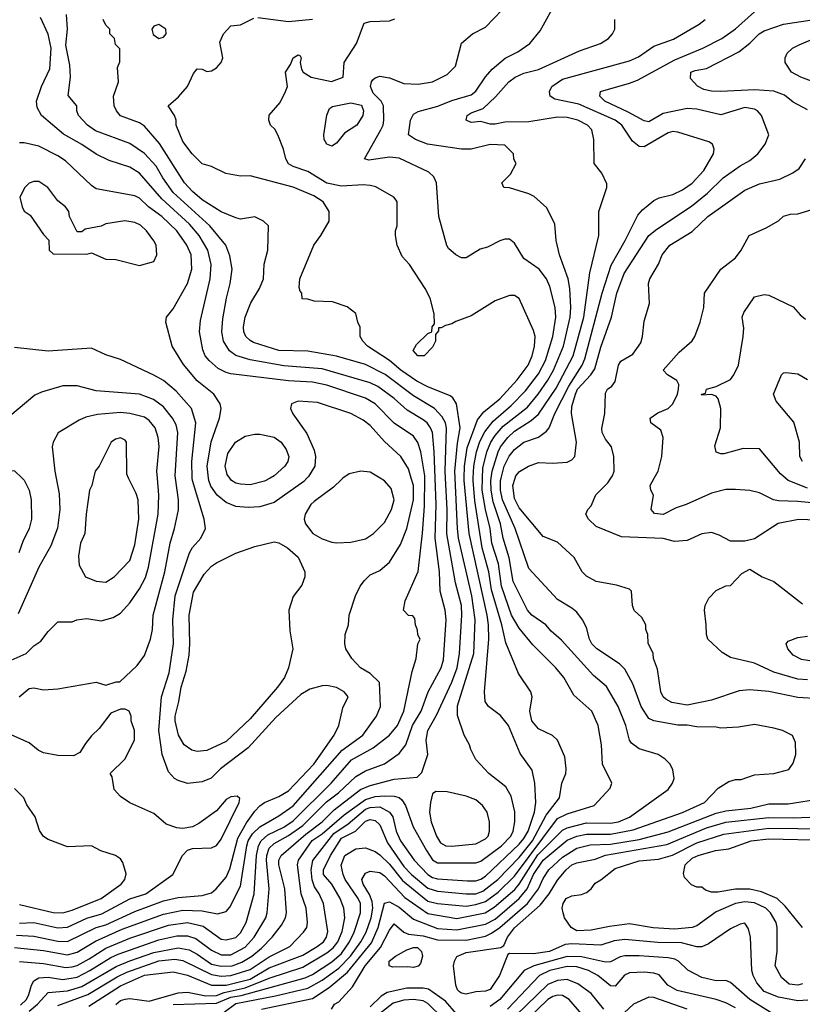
# Model space of a CAD drawing. Header units: inches. Extents: x 1793389 to 1900389, y 320802 to 470796.
# Tile 692 of 752: x 1875091 to 1878349, y 437810 to 441909. Entities that reach past the tile are written whole.
import ezdxf

# ---------------------------------------------------------------- set-up
doc = ezdxf.new("R2010")
doc.units = ezdxf.units.IN
doc.header["$MEASUREMENT"] = 0
doc.layers.add('B8473', color=7, linetype='Continuous')
doc.layers.add('B8474', color=7, linetype='Continuous')

msp = doc.modelspace()

# ---------------------------------------------------------------- linework, layer by layer
at = {"layer": 'B8473', "color": 2}
for points, elevation in [([(1875030, 439231.3), (1875118, 439270), (1875150, 439302), (1875179, 439321), (1875210, 439362), (1875250, 439402), (1875310, 439402), (1875328.9, 439411.1), (1875370, 439416), (1875430, 439406), (1875480.2, 439419.8), (1875510, 439438), (1875550, 439481), (1875590, 439538.8), (1875614, 439586), (1875627.8, 439630), (1875667.8, 439850), (1875669.6, 439930), (1875664, 440000)], 354), ([(1875070, 438046.3), (1875190, 438034.3), (1875290, 438016), (1875330, 438027.4), (1875407.2, 438072.8), (1875517.3, 438122.7), (1875690, 438185.2), (1875770, 438201.7), (1875850, 438199.5), (1875914.2, 438185.8), (1875950, 438196.3), (1875966.2, 438213.8), (1876010, 438301), (1876036.4, 438470), (1876041.5, 438490), (1876060, 438520), (1876090, 438548.9), (1876170, 438594), (1876230, 438635.8), (1876432.7, 438867.3), (1876519.3, 438930), (1876576, 439010), (1876592.3, 439050), (1876589.2, 439150), (1876550, 439186.6), (1876509, 439210), (1876474, 439250), (1876448.7, 439290), (1876444, 439310), (1876445.2, 439350), (1876459, 439390), (1876462, 439430), (1876488.7, 439510), (1876508.7, 439550), (1876525.6, 439574.4), (1876550, 439598), (1876590, 439616), (1876630, 439651), (1876676.6, 439723.4), (1876702.9, 439790), (1876730.9, 439910), (1876729.7, 439970), (1876721.1, 440000)], 342), ([(1875077.5, 438097.5), (1875150, 438093.1), (1875250, 438072.9), (1875290, 438071.6), (1875410, 438128.9), (1875450, 438140.2), (1875570, 438196.5), (1875690, 438240.3), (1875750, 438254.9), (1875850, 438263.1), (1875890, 438273.4), (1875909.3, 438290), (1875950, 438338.8), (1875965.6, 438374.4), (1875998.9, 438501.1), (1876034.6, 438565.4), (1876070, 438613.4), (1876090, 438636.3), (1876110, 438650.5), (1876170, 438675.5), (1876210, 438699.1), (1876315.1, 438810), (1876399.5, 438930), (1876419.5, 438970), (1876436.5, 439043.5), (1876458, 439090), (1876442, 439110), (1876410, 439129), (1876370, 439137.2), (1876350, 439136), (1876298.5, 439121.5), (1876260.9, 439099.1), (1876156.7, 439003.3), (1876042, 438878), (1875926.8, 438790), (1875888.1, 438751.9), (1875850, 438736), (1875790, 438729.2), (1875750, 438741.2), (1875735.3, 438750), (1875710, 438778), (1875683.7, 438850), (1875669.6, 438950.3), (1875680.7, 439090), (1875713.3, 439190), (1875731.3, 439310), (1875727.8, 439410), (1875738, 439510), (1875798, 439690), (1875810, 439711), (1875845.2, 439750), (1875864, 439790), (1875859, 439830), (1875809.7, 439990), (1875809.5, 440000)], 346), ([(1875243, 440000), (1875255.2, 439935.2), (1875258, 439870), (1875247.9, 439792.1), (1875220.9, 439719.1), (1875170.6, 439630), (1875084.5, 439435.5)], 354), ([(1875101.9, 440000), (1875110, 439992), (1875130.6, 439950.6), (1875138.8, 439910), (1875140.7, 439830), (1875130.7, 439790), (1875103.4, 439736.6), (1875087.3, 439690)], 350), ([(1875089.2, 439090), (1875130, 439124), (1875150, 439126.8), (1875190, 439118.8), (1875250, 439122.8), (1875410, 439151), (1875450, 439138), (1875492, 439152), (1875508, 439152), (1875580.2, 439219.8), (1875610, 439262), (1875636, 439330), (1875643.7, 439370), (1875647, 439430), (1875694.7, 439610), (1875717.6, 439730), (1875735.6, 439790), (1875751.5, 439868.5), (1875751.6, 439910), (1875739, 440000)], 350), ([(1875090, 437988.2), (1875190, 437979.6), (1875283.4, 437963.4), (1875310, 437965.2), (1875330, 437971.6), (1875380.2, 437999.8), (1875450, 438044), (1875550, 438085.5), (1875710, 438139.6), (1875789.8, 438150.2), (1875854.5, 438134.5), (1875930, 438081.3), (1875950, 438077.6), (1875990, 438088.5), (1876010, 438107.7), (1876033.3, 438150), (1876066.6, 438270), (1876076.4, 438430), (1876084.7, 438470), (1876095.8, 438490), (1876124.5, 438515.5), (1876190, 438547.9), (1876230, 438573.1), (1876387.8, 438730), (1876472.3, 438827.7), (1876562.2, 438877.7), (1876630, 438930.5), (1876663.6, 438970), (1876689.6, 439030), (1876724.7, 439195.3), (1876742, 439250), (1876748, 439310), (1876758, 439330), (1876748.4, 439348.4), (1876747.3, 439367.3), (1876738, 439390), (1876736.4, 439416.4), (1876727.3, 439427.3), (1876710, 439428), (1876688, 439450), (1876695.3, 439490), (1876750, 439612), (1876768.3, 439771.7), (1876775.8, 439884.2), (1876777.1, 440000)], 338), ([(1875094.1, 437805.9), (1875119.7, 437830), (1875129.7, 437850), (1875139.7, 437890), (1875150, 437907.7), (1875170, 437919.5), (1875210, 437923.1), (1875270, 437912.7), (1875330, 437923.2), (1875382.9, 437950), (1875470, 438005.2), (1875501.3, 438018.7), (1875670, 438077.7), (1875745.7, 438094.3), (1875790, 438094.6), (1875823.6, 438083.6), (1875890, 438035.3), (1875930, 438016), (1875970, 438016), (1876030, 438047.4), (1876066.6, 438090), (1876115.6, 438170), (1876121.6, 438190), (1876129.7, 438290), (1876118, 438410), (1876119.2, 438430), (1876130, 438459.3), (1876150, 438479.5), (1876210, 438512.6), (1876270, 438554), (1876367.6, 438652.4), (1876417.6, 438690), (1876490, 438758.4), (1876530, 438782.4), (1876609.7, 438810.3), (1876670, 438854), (1876698.4, 438890), (1876726.6, 438970), (1876762.4, 439030), (1876791.8, 439110), (1876845.1, 439210), (1876855.6, 439244.4), (1876866, 439410), (1876861.6, 439450), (1876841.6, 439530), (1876838, 439610), (1876821, 439750), (1876825.1, 439890), (1876820.5, 440000)], 334), ([(1875130, 437780.8), (1875164.7, 437810), (1875210, 437859.3), (1875290, 437865.5), (1875350, 437883.6), (1875492.2, 437967.8), (1875550, 437991.3), (1875650, 438025.2), (1875750, 438045.2), (1875796.4, 438036.4), (1875830, 438018.9), (1875890, 437976.9), (1875930, 437968.2), (1875976, 437970), (1876015.1, 437984.9), (1876056.9, 438010), (1876096.9, 438043.1), (1876142, 438090), (1876181.1, 438138.9), (1876197.6, 438170), (1876201.6, 438190), (1876194.7, 438290), (1876169.7, 438390), (1876169.7, 438410), (1876179.6, 438430), (1876281.9, 438518.1), (1876350, 438569), (1876400.2, 438619.8), (1876510, 438704.6), (1876550, 438720.9), (1876650, 438746.7), (1876745.2, 438754.8), (1876765.2, 438774.8), (1876789.3, 438850), (1876782.9, 438910), (1876789.6, 438950), (1876826, 439014), (1876890, 439150.7), (1876912.4, 439210), (1876922, 439270), (1876931.1, 439430), (1876929.7, 439470), (1876904.9, 439564.9), (1876868.7, 439768.7), (1876869.8, 439870.2), (1876862.9, 440000)], 330), ([(1875250, 437805.3), (1875374, 437850), (1875496.2, 437923.8), (1875536.6, 437943.4), (1875670, 437990.2), (1875737.1, 437997.1), (1875770, 437991.6), (1875890, 437933.4), (1875930, 437927.1), (1875970, 437930.2), (1876050, 437954.9), (1876130, 438007.7), (1876215.1, 438050), (1876272.7, 438110), (1876286, 438130), (1876289.6, 438150), (1876283.6, 438210), (1876263, 438270), (1876247.6, 438390), (1876251.5, 438410), (1876307.9, 438492.1), (1876350, 438520.2), (1876442, 438598), (1876530, 438662.4), (1876570, 438674.9), (1876610, 438678.3), (1876650, 438676.4), (1876670.3, 438670.3), (1876681.3, 438661.3), (1876697.4, 438637.4), (1876728.9, 438548.9), (1876784.4, 438450), (1876810, 438410.6), (1876830, 438398.4), (1876990, 438398.4), (1877010, 438406.4), (1877096.9, 438470), (1877135.1, 438510), (1877145.6, 438530), (1877151.6, 438570), (1877151.7, 438611.7), (1877136.6, 438676.6), (1877114.7, 438714.7), (1877044, 438770), (1876989.4, 438829.4), (1876969, 438870), (1876964, 438890), (1876941.2, 438930), (1876912.7, 439012.7), (1876912.7, 439052.7), (1876981.1, 439270), (1876987.1, 439410), (1876973.1, 439510), (1876918, 439750), (1876913.3, 439790), (1876903.2, 440000)], 326), ([(1875397.8, 440000), (1875391, 439970), (1875381, 439950), (1875367.3, 439850), (1875362.8, 439770), (1875344, 439730), (1875335.3, 439675.3), (1875338, 439638), (1875364.7, 439590), (1875410, 439570.8), (1875450, 439567.3), (1875484, 439590), (1875550, 439658), (1875570, 439722), (1875587.3, 439830), (1875583.7, 439910), (1875575.9, 439935.9), (1875544.5, 440000)], 358), ([(1875378.5, 437801.5), (1875510, 437886.3), (1875610, 437931.2), (1875730, 437944.9), (1875790, 437931.5), (1875889.2, 437889.2), (1875950, 437889.4), (1876050, 437914.5), (1876130, 437961.3), (1876270, 438014.6), (1876329.5, 438050), (1876355.1, 438070), (1876367.8, 438090), (1876373, 438113), (1876355.6, 438230), (1876337.6, 438270), (1876318.2, 438298.2), (1876307.8, 438327.8), (1876303.9, 438370), (1876311.8, 438408.2), (1876399, 438521), (1876458.4, 438561.6), (1876530, 438621.6), (1876550, 438629.2), (1876590, 438631.4), (1876630.2, 438610.2), (1876643.7, 438590), (1876657.6, 438530), (1876675.8, 438490), (1876732.4, 438410), (1876790.4, 438350), (1876810, 438337.4), (1876830, 438331.7), (1876955.6, 438324.4), (1876990, 438324.2), (1877010, 438330.4), (1877030, 438343.7), (1877170, 438476.5), (1877190, 438499.5), (1877207.1, 438530), (1877234.3, 438610), (1877239.6, 438650), (1877235.1, 438730), (1877224.1, 438784.1), (1877173.8, 438853.8), (1877125.2, 438970), (1877091.7, 439011.7), (1877042, 439050), (1877029.2, 439070), (1877025.2, 439110), (1877044, 439330), (1877042.6, 439390), (1877037.2, 439430), (1876961.5, 439770), (1876941.6, 439990), (1876941.8, 440000)], 322), ([(1875490.7, 437809.3), (1875510, 437825.7), (1875530, 437831.8), (1875550, 437834), (1875630, 437823.2), (1875750, 437858), (1875790, 437860.5), (1875865.5, 437845.5), (1875910, 437847), (1875941.6, 437858.4), (1876030, 437878.1), (1876130, 437919.2), (1876270, 437964), (1876370, 438023.6), (1876395.6, 438044.4), (1876414.7, 438070), (1876433.4, 438113.4), (1876444.2, 438170), (1876439.6, 438210), (1876425.6, 438250), (1876389.8, 438309.8), (1876355.6, 438350), (1876355.6, 438370), (1876384.7, 438430), (1876430, 438501.1), (1876489, 438531), (1876530, 438572), (1876550, 438579.5), (1876570, 438574.4), (1876590, 438556.3), (1876621.7, 438481.7), (1876690, 438383.1), (1876722, 438350), (1876790, 438292.9), (1876830, 438280.2), (1876950, 438270.3), (1876990, 438270.2), (1877019.3, 438280.7), (1877081.1, 438330), (1877170, 438420.9), (1877226, 438490), (1877282.9, 438597.1), (1877338, 438670), (1877347, 438730), (1877363.7, 438770), (1877366, 438790), (1877360.2, 438840.2), (1877329.3, 438909.3), (1877309.3, 438929.3), (1877250, 438956), (1877222.9, 438990), (1877215.1, 439030), (1877224, 439090), (1877219, 439110), (1877166.8, 439186.8), (1877114.5, 439314.5), (1877098.3, 439390), (1877055.2, 439535.2), (1877043.9, 439610), (1877016.1, 439710), (1876985.6, 439905.6), (1876978, 439990), (1876978.5, 440000)], 318), ([(1875730, 437808.5), (1875910, 437814.3), (1875970, 437839.1), (1876013.2, 437846.8), (1876279.8, 437920.2), (1876310, 437934), (1876390, 437986.5), (1876430, 438021.7), (1876463.5, 438070), (1876483.5, 438110), (1876509.7, 438190), (1876509.6, 438230), (1876500.5, 438250), (1876446.3, 438330), (1876436.9, 438350), (1876429.7, 438389.7), (1876444.5, 438430), (1876490, 438457.3), (1876530, 438460.7), (1876570, 438445.5), (1876590, 438432.4), (1876630, 438393.7), (1876684.9, 438324.9), (1876790, 438239.6), (1876830, 438229), (1876950, 438219), (1876990, 438224.7), (1877030, 438238.5), (1877082.8, 438277.2), (1877150, 438343.1), (1877330, 438583.7), (1877370, 438602.6), (1877482.5, 438637.5), (1877548.7, 438710), (1877555.3, 438730), (1877517.2, 438810), (1877512.7, 438890), (1877499.3, 438970), (1877473.2, 439030), (1877397, 439097), (1877356, 439170), (1877322.7, 439210), (1877226.5, 439306.5), (1877170, 439376), (1877138.3, 439430), (1877096, 439550), (1877083.6, 439643.6), (1877056.8, 439730), (1877049.8, 439790), (1877029.8, 439869.8), (1877016.2, 439950), (1877017.6, 440000)], 314), ([(1876286.9, 440000), (1876273.3, 439986.7), (1876150, 439899.3), (1876090, 439880.9), (1876042, 439878), (1875990, 439882.9), (1875950, 439899.5), (1875912.3, 439930), (1875887.3, 439967.3), (1875878.7, 439990), (1875877.5, 440000)], 342), ([(1875942.8, 437777.2), (1875990, 437812.7), (1876155.3, 437844.7), (1876290, 437877.3), (1876350, 437910.2), (1876419.4, 437960.6), (1876467.4, 438010), (1876510.9, 438070), (1876533.3, 438110), (1876554, 438170), (1876560.8, 438210), (1876557.5, 438237.5), (1876546.5, 438266.5), (1876520.5, 438310), (1876515.6, 438330), (1876530, 438356.3), (1876550, 438364.4), (1876590, 438358.4), (1876610, 438344.9), (1876694.2, 438254.2), (1876790, 438187.7), (1876910, 438167.7), (1877028.9, 438191.1), (1877066.2, 438213.8), (1877151.9, 438288.1), (1877170.5, 438309.5), (1877248.1, 438431.9), (1877350, 438534.6), (1877370, 438544.9), (1877450, 438565.2), (1877550, 438563.6), (1877584, 438570), (1877630, 438588.5), (1877790, 438704.7), (1877808.7, 438730), (1877815.3, 438750), (1877810, 438786), (1877798, 438810), (1877778, 438830), (1877749.1, 438849.1), (1877670, 438873.2), (1877637, 438897), (1877629.6, 438909.6), (1877614.5, 438970), (1877582, 439050), (1877533.4, 439133.4), (1877479.1, 439179.1), (1877345.8, 439325.8), (1877303.3, 439363.3), (1877281.2, 439390), (1877222.7, 439430), (1877204.5, 439450), (1877145.4, 439570), (1877128.7, 439668.7), (1877103.1, 439750), (1877092.2, 439810), (1877062.3, 439902.3), (1877053.6, 439950), (1877052.8, 439990), (1877054.2, 440000)], 310), ([(1876133.1, 440000), (1876110, 439987), (1876050, 439972), (1876010, 439974.5), (1875990, 439979.5), (1875973.2, 439990), (1875966.1, 440000)], 338), ([(1876098, 437790), (1876310, 437833.4), (1876379.7, 437880.3), (1876456.1, 437943.9), (1876554.9, 438065.1), (1876583.8, 438130), (1876610, 438230.8), (1876630, 438237.1), (1876670, 438214.9), (1876730, 438164.2), (1876830, 438125.5), (1876910, 438120.2), (1877030, 438144), (1877070, 438164.9), (1877170, 438250.3), (1877202.7, 438290), (1877229.8, 438350), (1877269.8, 438410), (1877370, 438492.7), (1877410, 438510.2), (1877450, 438518), (1877550, 438518.2), (1877644.2, 438535.8), (1877850, 438608.8), (1877941.2, 438650), (1877999, 438710), (1878043.2, 438736.8), (1878070, 438746), (1878093.6, 438746.4), (1878150, 438764.7), (1878230, 438771), (1878292.9, 438787.1), (1878310, 438814), (1878322, 438850), (1878320.4, 438900.4), (1878308.4, 438928.4), (1878266, 438950), (1878230, 438959), (1878150, 438974), (1878083.1, 438963.1), (1878010, 438959), (1877990, 438964), (1877910, 438964.5), (1877870, 438972), (1877830, 438971.8), (1877730, 438989.4), (1877710, 438999.3), (1877678.4, 439050), (1877643.9, 439143.9), (1877610, 439205.2), (1877587.5, 439227.5), (1877494, 439290), (1877473.2, 439310), (1877462.7, 439330), (1877450, 439378), (1877434, 439410), (1877410, 439442), (1877390, 439459), (1877330, 439495.3), (1877210, 439624), (1877153.3, 439790), (1877100.3, 439910), (1877092, 439950), (1877092, 439990), (1877094.6, 440000)], 306), ([(1876436.6, 440000), (1876430, 439995.3), (1876397.5, 439962.5), (1876316.7, 439903.3), (1876302.8, 439890), (1876278.8, 439850), (1876274.8, 439830), (1876281, 439810), (1876311, 439770), (1876350, 439747.3), (1876390, 439734), (1876410, 439730.8), (1876470, 439734), (1876530, 439747.3), (1876564, 439770), (1876610, 439816), (1876639.3, 439870), (1876649.3, 439910), (1876636.6, 439956.6), (1876610, 439989), (1876591.8, 440000)], 346), ([(1878510, 439076), (1878330, 439087), (1878210, 439111.8), (1878130, 439119.5), (1878085.8, 439114.2), (1877970, 439076), (1877870, 439054.5), (1877806.2, 439066.2), (1877780.1, 439080.1), (1877769.2, 439090), (1877759.3, 439110), (1877745.6, 439205.6), (1877728.7, 439250), (1877728, 439270), (1877707.3, 439312.7), (1877706, 439350), (1877698, 439370), (1877698, 439390), (1877680.4, 439420.4), (1877649.3, 439449.3), (1877642, 439470), (1877638, 439530), (1877630, 439538), (1877574.6, 439554.6), (1877490, 439569.3), (1877450, 439592.7), (1877432.7, 439610), (1877399, 439670), (1877330, 439733.2), (1877270, 439757.2), (1877170, 439877), (1877150, 439915.3), (1877144.2, 439970), (1877153, 440000)], 302), ([(1878450, 439823.6), (1878332.5, 439827.5), (1878248.2, 439811.8), (1878150, 439748), (1878110, 439738), (1878050, 439738), (1878003.1, 439763.1), (1877970, 439774), (1877930, 439769), (1877870, 439741.2), (1877816.5, 439736.5), (1877770, 439749.2), (1877596.5, 439756.5), (1877490, 439799), (1877458, 439830), (1877448, 439850), (1877455.3, 439870), (1877470, 439884.7), (1877489.6, 439930.4), (1877538.9, 439981.1), (1877552.1, 440000)], 298), ([(1878490, 439888.2), (1878330, 439903), (1878250, 439905.6), (1878228.7, 439910), (1878170, 439939), (1878130, 439949), (1878070, 439953.2), (1878030, 439953.2), (1877970, 439938), (1877864.7, 439890), (1877823.4, 439876.6), (1877770, 439849.6), (1877732.9, 439852.9), (1877719, 439870), (1877728.7, 439930), (1877718, 439950), (1877715.3, 439970), (1877732.2, 440000)], 294), ([(1878370, 439958.7), (1878289.3, 439990), (1878278.4, 440000)], 290), ([(1878370, 439161.3), (1878330, 439163), (1878230, 439192), (1878150, 439229.5), (1878050, 439253.2), (1878014.8, 439274.8), (1877955.3, 439330), (1877949.3, 439349.3), (1877949.1, 439389.1), (1877941.2, 439450), (1877944, 439470), (1877959, 439501), (1877990, 439532), (1878030, 439552), (1878050, 439554), (1878096.4, 439603.6), (1878130, 439622), (1878182, 439590), (1878230.4, 439570.4), (1878350, 439477.3)], 298), ([(1878380.1, 439240.1), (1878345.8, 439245.8), (1878310, 439262.7), (1878289, 439290), (1878282, 439310), (1878290, 439322), (1878330, 439337.3), (1878370, 439342)], 294), ([(1875090, 438147.6), (1875150, 438150.3), (1875250, 438127.6), (1875290, 438130.3), (1875370, 438168.8), (1875433.5, 438186.5), (1875550, 438248.7), (1875616, 438270), (1875728.7, 438350), (1875768, 438430), (1875790, 438452), (1875810, 438458), (1875890, 438461), (1875910, 438471.3), (1875930, 438498), (1876004, 438650), (1876007.3, 438667.3), (1875996.4, 438676.4), (1875970, 438673.2), (1875950, 438662), (1875910, 438615.3), (1875837.3, 438562.7), (1875810, 438548.7), (1875770, 438542), (1875744.7, 438544.7), (1875700.2, 438560.2), (1875650, 438604), (1875550, 438649), (1875510, 438675.3), (1875484.7, 438704.7), (1875476.4, 438756.4), (1875468, 438770), (1875528.7, 438830), (1875569, 438910), (1875569, 438950), (1875555.3, 438990), (1875555.3, 439010), (1875546, 439030), (1875530, 439038), (1875510, 439038), (1875470, 439022), (1875422, 438958), (1875390, 438928), (1875364.5, 438895.5), (1875342, 438858), (1875315.3, 438844.7), (1875250, 438845.2), (1875190, 438857.2), (1875167.3, 438867.3), (1875130, 438899), (1875058, 438930)], 350), ([(1875090, 438225.5), (1875230, 438192), (1875270, 438190.4), (1875310, 438201.3), (1875429.7, 438250.3), (1875513.2, 438310), (1875529.2, 438330), (1875533.6, 438353.6), (1875520.2, 438400.2), (1875510, 438415.3), (1875489.4, 438429.4), (1875429.4, 438449.4), (1875390, 438469), (1875290, 438465.2), (1875210, 438495.3), (1875190, 438508), (1875173.6, 438533.6), (1875155.3, 438590), (1875120.2, 438640.2), (1875108, 438670), (1875070, 438708.7)], 354), ([(1876389, 437790), (1876402, 437810), (1876419.3, 437820.7), (1876476.9, 437883.1), (1876529.7, 437970), (1876593.3, 438046.7), (1876630, 438118.8), (1876650, 438144.7), (1876690.3, 438110.3), (1876710, 438101.6), (1876770, 438095.2), (1876830, 438078.3), (1876950, 438077.3), (1877030, 438094), (1877054.6, 438105.4), (1877089.9, 438130.1), (1877205.4, 438230), (1877251.1, 438290), (1877270, 438333), (1877293, 438370), (1877350, 438422.3), (1877410, 438460.3), (1877465.8, 438474.2), (1877550, 438476.5), (1877670, 438495.8), (1877790, 438527.6), (1877990, 438605.2), (1878030, 438614.6), (1878134.1, 438625.9), (1878210, 438644.9), (1878290, 438644.4), (1878430, 438666.4)], 302), ([(1878372.3, 437827.7), (1878330, 437824.5), (1878250, 437838.9), (1878190, 437863.5), (1878158.9, 437898.9), (1878143.6, 437930), (1878138.7, 437950), (1878132.7, 438090), (1878124.7, 438124.7), (1878110, 438148), (1878090, 438144), (1878050, 438124), (1877958.8, 438061.2), (1877930, 438049.3), (1877910, 438049.4), (1877845.3, 438065.3), (1877746.7, 438066.7), (1877610, 438079.7), (1877565.8, 438074.1), (1877510, 438055.6), (1877390, 438061.1), (1877361.4, 438058.6), (1877296, 438030), (1877230, 438019.6), (1877130, 438022), (1877122.8, 438017.2), (1877088.2, 437930), (1877048.8, 437871.2), (1877030, 437864.2), (1876990, 437861.6), (1876950, 437851.6), (1876930, 437855.6), (1876922, 437862), (1876914, 437870), (1876906.3, 437890), (1876896.9, 437970), (1876900.7, 437990), (1876911.2, 438008.8), (1876950, 438025.3), (1877094, 438046), (1877105.6, 438054.4), (1877121.6, 438090), (1877150, 438128.7), (1877257, 438223), (1877294.7, 438270), (1877330, 438327.3), (1877365.6, 438370), (1877390, 438390.3), (1877410, 438398.7), (1877486.2, 438413.8), (1877529.8, 438430.2), (1877784.9, 438475.1), (1877950, 438544), (1878030, 438567.9), (1878210, 438588), (1878310, 438585.8), (1878450, 438592.2)], 298), ([(1878350, 437895.4), (1878330, 437889.7), (1878294.3, 437894.3), (1878261.6, 437921.6), (1878236, 437970), (1878244.5, 438030), (1878243.7, 438130), (1878239.5, 438150), (1878215.6, 438190), (1878196.2, 438210), (1878150, 438232.3), (1878110, 438236.9), (1878070, 438229.7), (1877990, 438195.1), (1877910, 438137), (1877890, 438129.6), (1877817.2, 438122.8), (1877728.4, 438128.5), (1877630, 438144.2), (1877545.8, 438134.1), (1877470, 438118), (1877410, 438116.3), (1877387, 438130), (1877359.3, 438170), (1877352.7, 438190), (1877349.3, 438210), (1877353.2, 438230), (1877365.2, 438250), (1877390, 438262), (1877430, 438266.8), (1877450, 438274.8), (1877470, 438291), (1877486, 438314), (1877510, 438327.7), (1877570, 438375.3), (1877670, 438406.7), (1877750, 438413.7), (1877808.7, 438431.3), (1877910, 438482.4), (1878022.4, 438517.6), (1878210, 438543.6), (1878330, 438542.4), (1878490, 438537.3)], 294), ([(1878349.4, 438130), (1878278, 438218), (1878243.7, 438250), (1878178.4, 438278.4), (1878130, 438289.7), (1878070, 438289.7), (1877996.5, 438276.5), (1877970, 438277.2), (1877945.2, 438285.2), (1877930, 438298), (1877910, 438298), (1877887.3, 438307.3), (1877858, 438338), (1877854.6, 438354.6), (1877860.7, 438390), (1877890, 438417.6), (1877915.3, 438430), (1877988, 438450), (1878043.2, 438456.8), (1878135.3, 438490), (1878210, 438498.5), (1878450, 438493.6)], 290), ([(1878270, 437742), (1878130, 437829.6), (1878050, 437900.9), (1878030, 437909.4), (1877990, 437907), (1877930, 437920.9), (1877871.9, 437951.9), (1877832.7, 437990), (1877817.4, 437997.4), (1877790, 438003), (1877670, 438011.3), (1877610, 438011.3), (1877590, 438007.6), (1877550, 437987.3), (1877530, 437984.7), (1877430, 438007.6), (1877370, 438008.7), (1877230.7, 437970), (1877190.5, 437950), (1877090, 437829.6), (1877050, 437800.5)], 302), ([(1878070, 437795.6), (1878030, 437815.6), (1877989.7, 437829.7), (1877827.3, 437867.3), (1877789.3, 437890), (1877752.7, 437932.7), (1877730, 437939.6), (1877690, 437943.6), (1877630, 437940.7), (1877608.9, 437931.1), (1877570, 437886), (1877550, 437886.6), (1877498, 437930), (1877459.3, 437950), (1877410, 437966), (1877370, 437967.4), (1877297.3, 437950), (1877254.9, 437930), (1877121.3, 437790)], 306), ([(1877522, 437790), (1877470, 437855.1), (1877414.9, 437894.9), (1877370, 437912.8), (1877330, 437908.3), (1877290, 437892.8), (1877156.7, 437763.3)], 310), ([(1876909.6, 437770), (1876862.9, 437822.9), (1876793.1, 437873.1), (1876770, 437877.7), (1876702.8, 437877.3), (1876621, 437859), (1876595.9, 437844.1), (1876550, 437799.6)], 302), ([(1876852.5, 437752.5), (1876790, 437812.8), (1876770, 437824), (1876730, 437829.8), (1876690, 437827.4), (1876645.8, 437814.2), (1876537.6, 437730)], 306), ([(1877429.4, 437770), (1877378, 437830), (1877350, 437846), (1877330, 437848), (1877310, 437843), (1877290, 437829.7), (1877205.7, 437750)], 314), ([(1877870, 437789.7), (1877730, 437838.4), (1877710, 437839.5), (1877646, 437810), (1877570, 437739)], 310)]:
    msp.add_lwpolyline(points, dxfattribs=dict(at, elevation=elevation))
for points, elevation in [([(1875830, 438862), (1875807.9, 438867.9), (1875776, 438890), (1875751.8, 438930), (1875738.7, 438990), (1875738.7, 439010), (1875754, 439070), (1875763, 439130), (1875783.3, 439196.7), (1875796.1, 439263.9), (1875799.7, 439310), (1875796.9, 439430), (1875814.5, 439525.5), (1875859.3, 439600.7), (1875890, 439633.4), (1875910, 439647.7), (1875990, 439687.7), (1876070, 439716.3), (1876150, 439734.8), (1876170, 439730.7), (1876206, 439710), (1876250, 439671), (1876278, 439610), (1876278, 439590), (1876265.4, 439554.6), (1876230, 439508), (1876211, 439450), (1876215.3, 439364.7), (1876227.3, 439290), (1876210.6, 439210), (1876193, 439170), (1876163.8, 439130), (1876050, 438998), (1875950, 438904.5), (1875870, 438867)], 342), ([(1876823.6, 438696.4), (1876810, 438686), (1876801, 438650), (1876797.3, 438610), (1876803.8, 438570), (1876825.3, 438510), (1876842.8, 438482.7), (1876864.7, 438470), (1876890, 438468.5), (1876990, 438478.4), (1877030, 438499.1), (1877040.9, 438510), (1877046.6, 438530), (1877046, 438570), (1877037.2, 438610), (1877017.5, 438637.5), (1876990, 438661.2), (1876950, 438676), (1876870, 438694)], 330), ([(1876730, 437962.7), (1876706.3, 437966.3), (1876644.5, 437964.5), (1876628.7, 437970), (1876629, 437989), (1876655.3, 438010), (1876702.9, 438037.1), (1876730, 438046.7), (1876746.2, 438046.2), (1876763.8, 438030), (1876768, 438010), (1876759.9, 437980.1), (1876750, 437968.7)], 298)]:
    msp.add_lwpolyline(points, close=True, dxfattribs=dict(at, elevation=elevation))
at = {"layer": 'B8474', "color": 2}
for points, elevation in [([(1877017.6, 440000), (1877018.7, 440041.3), (1877035.3, 440110), (1877052.2, 440150), (1877070, 440177.6), (1877104, 440216), (1877204.2, 440295.8), (1877249.7, 440350), (1877290, 440408.2), (1877312.4, 440450), (1877355.1, 440550), (1877382.6, 440670), (1877385.4, 440710), (1877381.6, 440790), (1877374, 440830), (1877338, 440930), (1877324.5, 440990), (1877318, 441058), (1877285.6, 441125.6), (1877232.5, 441172.5), (1877210, 441184), (1877130, 441208.7), (1877106, 441210), (1877098, 441230), (1877134.6, 441265.4), (1877158, 441310), (1877148.4, 441328.4), (1877146, 441350), (1877110, 441386), (1877050, 441389), (1876970, 441369.3), (1876930, 441369.3), (1876788, 441390), (1876738, 441410), (1876709, 441430), (1876717.2, 441490), (1876730, 441516), (1876750, 441527.3), (1876831.5, 441548.5), (1876890, 441573), (1876970, 441596.3), (1876990, 441610.8), (1877029.6, 441670.3), (1877057.6, 441702.4), (1877111.8, 441748.2), (1877164.8, 441775.2), (1877214, 441810), (1877257.5, 441862.5), (1877328.4, 441991.6)], 314), ([(1877153, 440000), (1877156, 440010), (1877171.7, 440028.3), (1877209.6, 440050.3), (1877250, 440064.9), (1877310, 440063), (1877370, 440067.3), (1877390, 440076), (1877401.2, 440090), (1877409, 440150), (1877388.2, 440270), (1877390, 440298), (1877403.9, 440350), (1877412.8, 440370), (1877468, 440430), (1877484.9, 440455.1), (1877510, 440546), (1877554, 440670), (1877576.3, 440770), (1877607.7, 440852.3), (1877709.6, 441010), (1877742.8, 441037.2), (1877887, 441133), (1877953.4, 441186.6), (1878019.3, 441250), (1878090, 441300.7), (1878130, 441322.8), (1878164, 441350), (1878194, 441390), (1878209, 441430), (1878179, 441510), (1878162, 441530), (1878150, 441536), (1878110, 441542.7), (1878010, 441512.3), (1877910, 441537), (1877870, 441539.6), (1877770, 441517.6), (1877710, 441483.6), (1877690, 441487.3), (1877624.4, 441524.4), (1877526, 441570), (1877506, 441590), (1877509, 441610), (1877630, 441644.4), (1877662.3, 441657.7), (1877818.6, 441741.4), (1877934, 441790), (1878014, 441830), (1878070, 441870.6), (1878175.5, 441964.5)], 302), ([(1876777.1, 440000), (1876777.2, 440010), (1876761.3, 440110), (1876748.2, 440148.2), (1876730, 440175.1), (1876650, 440229.5), (1876570, 440309.5), (1876530, 440333.6), (1876370, 440387.8), (1876310, 440399.7), (1876210, 440406), (1875970, 440434), (1875950, 440439.5), (1875917.2, 440457.2), (1875879.3, 440490), (1875863.7, 440510), (1875853.8, 440533.8), (1875839.5, 440610), (1875843.3, 440656.7), (1875883.6, 440830), (1875887.8, 440890), (1875873.6, 440950), (1875837.6, 441010), (1875797.8, 441057.8), (1875682.6, 441162.6), (1875590, 441269.5), (1875550, 441294.5), (1875463.3, 441323.3), (1875410, 441349.3), (1875349.6, 441389.7), (1875272.9, 441432.9), (1875181.2, 441510), (1875163.2, 441543.2), (1875161.2, 441570), (1875182, 441630), (1875215.8, 441704.2), (1875221.7, 441790), (1875210, 441848.7), (1875178, 441918)], 338), ([(1876820.5, 440000), (1876816, 440110), (1876809.7, 440189.7), (1876801.6, 440210), (1876787, 440230), (1876770, 440243.6), (1876703.7, 440283.7), (1876650, 440331.6), (1876581.1, 440381.1), (1876550, 440397.4), (1876350, 440455.4), (1876190, 440468.3), (1876050, 440493), (1875991.2, 440511.2), (1875964.5, 440530), (1875939.5, 440570), (1875931.8, 440610), (1875937.2, 440662.8), (1875952, 440750), (1875967.3, 440810), (1875975.1, 440870), (1875965.8, 440925.8), (1875949.6, 440969.6), (1875882.9, 441050), (1875729.8, 441189.8), (1875686.3, 441250), (1875658.4, 441298.4), (1875610, 441352), (1875550, 441394), (1875406.7, 441446.7), (1875373.2, 441470), (1875336, 441510), (1875329.2, 441530), (1875329, 441550), (1875292.9, 441592.9), (1875302, 441670), (1875299.5, 441719.5), (1875282.7, 441802.7), (1875289.7, 441870), (1875285.6, 441930)], 334), ([(1876903.2, 440000), (1876901.8, 440030), (1876913.7, 440146.3), (1876925.1, 440210), (1876909.4, 440310), (1876894, 440334), (1876882.5, 440342.5), (1876790, 440380.5), (1876744.4, 440404.4), (1876677, 440450), (1876630, 440489.6), (1876539, 440550), (1876519, 440570), (1876508.7, 440590), (1876508.4, 440628.4), (1876498, 440650), (1876490, 440686), (1876453.6, 440713.6), (1876393.6, 440733.6), (1876316.4, 440736.4), (1876290, 440746), (1876267.3, 440747.3), (1876266, 440770), (1876258, 440778), (1876254.6, 440794.6), (1876257.2, 440830), (1876316, 440970), (1876345.2, 441010), (1876379, 441070), (1876379, 441110), (1876354, 441150), (1876314.9, 441174.9), (1876230, 441211.6), (1876050, 441259), (1876010, 441258), (1875948.9, 441268.9), (1875890, 441298), (1875850, 441309), (1875808.7, 441350), (1875770, 441402), (1875742, 441470), (1875742, 441490), (1875735.3, 441510), (1875708.7, 441550), (1875752.1, 441587.9), (1875789.2, 441630), (1875815.1, 441684.9), (1875830, 441704.7), (1875850, 441702.8), (1875870, 441693.4), (1875890, 441695.5), (1875910, 441708.2), (1875929.3, 441730), (1875937.2, 441750), (1875924.7, 441815.3), (1875939, 441850), (1875970, 441882.8), (1876010, 441888), (1876065.1, 441914.9)], 326), ([(1876082.5, 441917.5), (1876210, 441901.3), (1876310, 441910.4)], 326), ([(1876941.8, 440000), (1876942.8, 440050), (1876953.5, 440126.5), (1876997, 440243), (1877023.5, 440276.5), (1877090, 440330.4), (1877161.6, 440410), (1877207.6, 440470), (1877224.2, 440510), (1877233.3, 440550), (1877236.2, 440590), (1877230, 440615.3), (1877170, 440748.7), (1877150, 440761.2), (1877130, 440760.9), (1877070, 440738), (1876970, 440676), (1876907.1, 440652.9), (1876890, 440642), (1876863.6, 440636.4), (1876846, 440626), (1876834, 440626), (1876834, 440614), (1876822, 440598), (1876822, 440570), (1876810, 440546), (1876774, 440510), (1876748, 440510), (1876728.9, 440531.1), (1876743.1, 440556.9), (1876790, 440602), (1876806, 440610), (1876808, 440630), (1876818, 440642), (1876816.4, 440683.6), (1876799, 440750), (1876779, 440790), (1876714, 440890), (1876683.2, 440923.2), (1876662, 440970), (1876655.3, 441010), (1876655.3, 441030), (1876662, 441050), (1876662, 441150), (1876658, 441158), (1876648, 441170), (1876572.9, 441212.9), (1876550, 441219), (1876521.2, 441221.2), (1876430, 441215.6), (1876370, 441228), (1876290, 441277.2), (1876230, 441297.2), (1876210, 441309.3), (1876199, 441330), (1876189.3, 441369.3), (1876165.2, 441430), (1876152.5, 441452.5), (1876135.3, 441470), (1876128.7, 441490), (1876129.1, 441510.9), (1876175.9, 441564.1), (1876198, 441610), (1876205.2, 441630), (1876198, 441690), (1876218, 441722), (1876229.3, 441750.7), (1876250, 441762), (1876258, 441758), (1876262, 441750), (1876258, 441730), (1876263.5, 441703.5), (1876271, 441690), (1876304.7, 441670), (1876388.7, 441651.3), (1876438, 441670), (1876442, 441730), (1876493.2, 441810), (1876525.2, 441894.8), (1876550, 441901), (1876630, 441904.7), (1876652.7, 441912.7)], 322), ([(1876978.5, 440000), (1876980.8, 440050), (1876991.9, 440110), (1877006.7, 440153.3), (1877026.8, 440193.2), (1877062.2, 440237.8), (1877137.2, 440302.8), (1877196.3, 440363.7), (1877250, 440434.9), (1877279.1, 440490), (1877309.7, 440590), (1877322.4, 440670), (1877319.6, 440710), (1877297.4, 440797.4), (1877283.7, 440830), (1877253.2, 440870), (1877190, 440915.3), (1877150, 440978), (1877130, 440995.3), (1877110, 440995.3), (1877090, 440988.7), (1877038, 440962), (1877007.1, 440952.9), (1876950, 440918), (1876930, 440918), (1876906, 440930), (1876876.4, 440956.4), (1876868.9, 440968.9), (1876836, 441090), (1876826, 441230), (1876814.8, 441254.8), (1876793.4, 441273.4), (1876670, 441331.8), (1876630, 441336.2), (1876544.7, 441324.7), (1876526, 441330), (1876594, 441450), (1876603.7, 441470), (1876606.6, 441490), (1876606, 441550), (1876596, 441570), (1876562.3, 441602.3), (1876551.8, 441630), (1876555.1, 441650), (1876561.3, 441658.7), (1876570, 441667.3), (1876590, 441674), (1876630, 441667.3), (1876690, 441642.8), (1876750, 441640.7), (1876810, 441650.8), (1876870, 441681), (1876904.7, 441715.3), (1876929.5, 441810.5), (1876975.3, 441850), (1877030, 441878), (1877099, 441950)], 318), ([(1876862.9, 440000), (1876861.4, 440030), (1876868.2, 440208.2), (1876863, 440230), (1876850, 440255.1), (1876818, 440290), (1876730, 440342.4), (1876611.7, 440431.7), (1876530, 440473), (1876410, 440507.6), (1876290.5, 440529.5), (1876170, 440531.6), (1876064.9, 440564.9), (1876050, 440572.7), (1876032.7, 440590), (1876023.7, 440610), (1876022, 440630), (1876029.4, 440670), (1876052.7, 440730), (1876089.3, 440790), (1876105.2, 440830), (1876109.3, 440890.7), (1876124, 440950), (1876126, 441050), (1876106, 441070), (1876070, 441088), (1876010, 441079), (1875990, 441084), (1875930, 441109.5), (1875850, 441159.5), (1875810, 441194), (1875777.6, 441230), (1875673.4, 441393.4), (1875610, 441465.2), (1875590, 441479.3), (1875510, 441509.2), (1875494, 441530), (1875484, 441550), (1875482, 441590), (1875502, 441650), (1875498, 441710), (1875507.3, 441732.7), (1875507.3, 441787.3), (1875490, 441806), (1875486, 441830), (1875466, 441850), (1875466, 441870), (1875450, 441886), (1875438, 441910)], 330), ([(1877054.2, 440000), (1877058.2, 440030), (1877082.2, 440110), (1877092.6, 440130), (1877123, 440170), (1877150, 440195.3), (1877220.3, 440239.7), (1877250, 440266), (1877324.5, 440375.5), (1877395.1, 440510), (1877439.1, 440670), (1877464.4, 440855.6), (1877502, 441010), (1877502, 441110), (1877535.3, 441210), (1877534.6, 441225.4), (1877514, 441270), (1877482, 441310), (1877481.2, 441410), (1877473.2, 441450), (1877454, 441470), (1877414, 441490), (1877370, 441501.6), (1877330, 441503.6), (1877210, 441482.9), (1877110, 441482.4), (1877070, 441474), (1877050, 441474.5), (1877010, 441485.2), (1876970, 441481.2), (1876949, 441490), (1876954, 441510), (1876970, 441520.7), (1877020.5, 441539.5), (1877072.1, 441587.9), (1877127, 441650), (1877153.2, 441670), (1877190, 441686), (1877250, 441702), (1877421.2, 441778.8), (1877508, 441810), (1877542, 441830), (1877558, 441850), (1877568, 441870), (1877568, 441910)], 310), ([(1877094.6, 440000), (1877107.6, 440050), (1877127.9, 440092), (1877150, 440119.3), (1877190, 440150.4), (1877250, 440170.5), (1877283.8, 440196.2), (1877294.5, 440210), (1877318.7, 440270), (1877376.3, 440383.7), (1877432.6, 440470), (1877443.6, 440496.4), (1877515.8, 440770), (1877552.8, 440887.2), (1877611.6, 440990), (1877664.7, 441095.3), (1877683.3, 441116.7), (1877730, 441156), (1877752.9, 441167.1), (1877810, 441180.7), (1877850, 441200.5), (1877890, 441228), (1877938.6, 441281.4), (1877979.3, 441350), (1877981.2, 441370), (1877975.3, 441390), (1877960.2, 441400.2), (1877830, 441441.2), (1877810, 441442.7), (1877790, 441438), (1877690, 441379.3), (1877670, 441381.2), (1877642.5, 441402.5), (1877597, 441470), (1877569.4, 441490), (1877417.8, 441557.8), (1877318.4, 441578.4), (1877299, 441590), (1877296, 441610), (1877306.6, 441630), (1877350, 441661.3), (1877630, 441737.1), (1877666.2, 441753.8), (1877730, 441798), (1877812.7, 441827.3), (1877919, 441890), (1877944, 441910)], 306), ([(1878370, 441534), (1878310, 441565.2), (1878274.7, 441594.7), (1878230, 441611.5), (1878150, 441616.3), (1878010, 441609.6), (1877970, 441611.5), (1877938.3, 441618.3), (1877911.8, 441631.8), (1877883.7, 441663.7), (1877885.2, 441690), (1877902.5, 441697.5), (1877950, 441705.5), (1878084.4, 441775.6), (1878130, 441810.6), (1878169.3, 441850), (1878190, 441862.4), (1878270, 441890.4), (1878390, 441908.2)], 298), ([(1878420.1, 441640.1), (1878342, 441670), (1878304, 441690), (1878278, 441730), (1878278, 441750), (1878286, 441770), (1878308, 441790), (1878335.5, 441804.5), (1878410, 441835.8)], 294), ([(1875877.5, 440000), (1875871.3, 440050), (1875888.2, 440151.8), (1875922.7, 440250), (1875929, 440290), (1875925.2, 440310), (1875899, 440350), (1875830, 440406), (1875773.4, 440473.4), (1875725.2, 440550), (1875699, 440650), (1875702, 440670), (1875730, 440704.7), (1875789.5, 440810), (1875807, 440870), (1875805.1, 440930), (1875787.3, 440970), (1875744.5, 441030), (1875682, 441090), (1875626.6, 441130), (1875590, 441166), (1875570, 441176), (1875410, 441205.2), (1875390, 441219), (1875281.2, 441321.2), (1875250, 441342), (1875170, 441382.7), (1875110, 441396), (1875090, 441396)], 342), ([(1877552.1, 440000), (1877559, 440010), (1877565.2, 440030), (1877564, 440090), (1877554, 440130), (1877530, 440162), (1877516, 440190), (1877513.6, 440206.4), (1877526, 440270), (1877530, 440354), (1877538, 440370), (1877556.5, 440383.5), (1877570, 440402), (1877584, 440470), (1877592.9, 440487.1), (1877643.2, 440516.8), (1877676.5, 440563.5), (1877684, 440590), (1877690, 440654), (1877712.9, 440727.1), (1877708.9, 440811.1), (1877714, 440830), (1877749.4, 440890.6), (1877766, 440930), (1877797.2, 440970), (1877890, 441027.7), (1877956, 441090), (1878110, 441199.1), (1878170, 441224.9), (1878254.8, 441245.2), (1878309.3, 441270.7), (1878335.3, 441290), (1878362, 441330)], 298), ([(1877732.2, 440000), (1877749, 440030), (1877764, 440090), (1877769.2, 440170), (1877759.5, 440199.5), (1877718, 440230), (1877715.3, 440250), (1877747.2, 440272.8), (1877790, 440290.7), (1877809.3, 440310), (1877829.6, 440350), (1877834, 440370), (1877834.5, 440390), (1877827, 440407), (1877788, 440430), (1877769, 440450), (1877835.5, 440524.5), (1877890, 440572), (1877902, 440590), (1877924, 440650), (1877939, 440710), (1877942, 440770), (1878009.3, 440870.7), (1878070, 440918), (1878094, 440950), (1878128, 441010), (1878198, 441042), (1878250, 441072), (1878270, 441091.3), (1878300.2, 441099.8), (1878330, 441101), (1878390, 441118)], 294), ([(1878278.4, 440000), (1878258.3, 440018.3), (1878170, 440122), (1878103.1, 440123.1), (1878022, 440102), (1878010, 440101.2), (1877990, 440109), (1877984.7, 440135.3), (1878008.7, 440210), (1878009, 440290), (1877999, 440330), (1877990, 440342), (1877970, 440348.7), (1877930, 440346), (1877929, 440350), (1877946, 440354), (1877950, 440371.3), (1877990, 440382), (1878049.3, 440410.7), (1878064, 440430), (1878082.7, 440470), (1878102.7, 440590), (1878104.7, 440624.7), (1878099, 440670), (1878105.2, 440690), (1878150, 440754.8), (1878190, 440764.7), (1878210, 440762), (1878310, 440714), (1878339.6, 440679.6), (1878362, 440662)], 290), ([(1875809.5, 440000), (1875808, 440070), (1875823.6, 440230), (1875806.6, 440290), (1875742.7, 440362.7), (1875690, 440406.6), (1875650, 440429.3), (1875510, 440494), (1875450, 440514), (1875390, 440541.2), (1875210, 440529.3), (1875070, 440544)], 346), ([(1878350, 440069), (1878339, 440090), (1878337.2, 440150), (1878312.9, 440232.9), (1878240.2, 440320.2), (1878228.7, 440350), (1878262, 440430), (1878270, 440438), (1878280.2, 440439.8), (1878330, 440434), (1878370.9, 440410.9)], 286), ([(1875739, 440000), (1875737.6, 440010), (1875749.6, 440190), (1875741.7, 440221.7), (1875727.3, 440250), (1875690, 440297), (1875648.1, 440328.1), (1875590, 440349.6), (1875410, 440363.7), (1875330, 440385.2), (1875270, 440385.2), (1875181.4, 440358.6), (1875154.4, 440345.6), (1875050, 440258), (1875030, 440248), (1875010, 440228), (1874984.7, 440190), (1874952, 440130), (1874952, 440090), (1874971.6, 440051.6), (1874990, 440034), (1875070, 440031.3), (1875101.9, 440000)], 350), ([(1876721.1, 440000), (1876710, 440039), (1876677.2, 440090), (1876610, 440152.7), (1876550, 440219.3), (1876521, 440241), (1876470, 440269.5), (1876330, 440314.5), (1876250, 440321.2), (1876222, 440310), (1876218, 440290), (1876227.5, 440267.5), (1876286.2, 440186.2), (1876316.7, 440116.7), (1876322, 440090), (1876319.1, 440050), (1876293.5, 440006.5), (1876286.9, 440000)], 342), ([(1875664, 440000), (1875661.6, 440030), (1875671.5, 440131.5), (1875667.3, 440170), (1875654.5, 440210), (1875630, 440240.9), (1875610, 440254), (1875549.6, 440269.6), (1875510, 440273.6), (1875414.6, 440265.4), (1875366, 440254), (1875338.5, 440241.5), (1875250.7, 440189.3), (1875230.8, 440150), (1875226.8, 440130), (1875237.3, 440030), (1875243, 440000)], 354), ([(1875544.5, 440000), (1875536.4, 440016.4), (1875535.3, 440150), (1875530, 440158), (1875510, 440168), (1875490, 440162), (1875472, 440150), (1875422, 440050), (1875404.7, 440030), (1875397.8, 440000)], 358), ([(1875966.1, 440000), (1875955.3, 440015.3), (1875945.6, 440050), (1875957.2, 440102.8), (1875989.6, 440150.3), (1876030, 440174.8), (1876070, 440184), (1876090, 440184), (1876150, 440170.6), (1876178.8, 440150), (1876199.9, 440119.9), (1876210.8, 440090), (1876206.8, 440070), (1876194, 440050), (1876150.8, 440010), (1876133.1, 440000)], 338), ([(1876591.8, 440000), (1876550, 440025.2), (1876510.9, 440029.1), (1876462, 440018), (1876436.6, 440000)], 346)]:
    msp.add_lwpolyline(points, dxfattribs=dict(at, elevation=elevation))
for points, elevation in [([(1875670, 441889), (1875650, 441882), (1875641, 441870), (1875647.1, 441847.1), (1875670, 441831), (1875690, 441836), (1875701.2, 441850), (1875699, 441870)], 330), ([(1876390, 441382), (1876369, 441390), (1876359, 441410), (1876357.2, 441430), (1876368.9, 441511.1), (1876381.2, 441538.8), (1876393.2, 441546.8), (1876470, 441562), (1876513.4, 441553.4), (1876522.8, 441530), (1876518.8, 441510), (1876494.8, 441470), (1876443, 441437), (1876410, 441395.3)], 318), ([(1875170, 441235.3), (1875150, 441235.3), (1875131.1, 441228.9), (1875112, 441210), (1875092, 441170), (1875101, 441130), (1875110, 441112), (1875134.4, 441094.4), (1875190, 441014), (1875211.6, 440991.6), (1875214, 440950), (1875230, 440934), (1875370, 440932), (1875390, 440938), (1875450, 440911.3), (1875490.9, 440910.9), (1875590, 440886), (1875650, 440902), (1875662, 440930), (1875659, 440970), (1875650, 440988), (1875619, 441030), (1875593.8, 441053.8), (1875570, 441065.2), (1875528.1, 441071.9), (1875450, 441059), (1875430, 441049), (1875363.6, 441036.4), (1875350, 441026), (1875330, 441026), (1875298, 441090), (1875295.3, 441110), (1875282, 441130), (1875250, 441155.3), (1875208, 441210)], 346)]:
    msp.add_lwpolyline(points, close=True, dxfattribs=dict(at, elevation=elevation))

doc.saveas('drawing.dxf')
